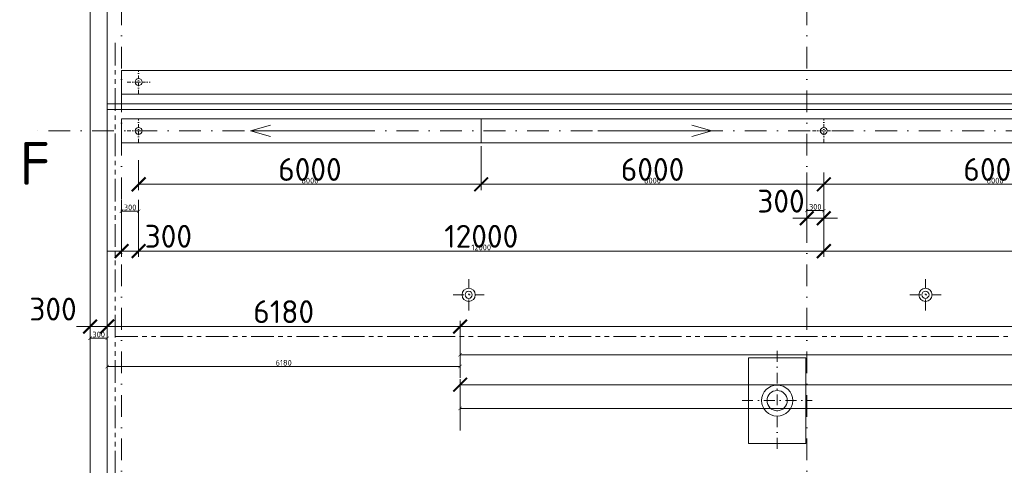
# Model space of a CAD drawing. Header units: millimetres. Extents: x -15830 to 4680139, y -28864 to 2281735.
# Tile 425 of 577: x 218145 to 235390, y 319728 to 327530. Entities that reach past the tile are written whole.
import ezdxf

# ---------------------------------------------------------------- set-up
doc = ezdxf.new("R2010")
doc.units = ezdxf.units.MM
for name, pattern in [('CENTERX2', [101.6, 63.5, -12.7, 12.7, -12.7]), ('DASHDOT', [25.4, 12.7, -6.35, 0, -6.35]), ('PHANTOM2', [31.75, 15.875, -3.175, 3.175, -3.175, 3.175, -3.175])]:
    doc.linetypes.add(name, pattern=pattern)
for name, color, linetype, lineweight in [('A99_N_koty-200', 5, 'Continuous', 5), ('A99_N_koty-200 @ 200', 5, 'Continuous', 5), ('A99_N_koty-200 @ 50', 5, 'Continuous', 5), ('A99_N_koty-vysk', 160, 'Continuous', 5), ('A99_N_txt-popis-200', 240, 'Continuous', 5), ('A99_S_kce-demolice', 30, 'Continuous', 20), ('A99_S_kce-pohl', 7, 'Continuous', 5), ('A99_S_osy', 1, 'CENTERX2', 5)]:
    doc.layers.add(name, color=color, linetype=linetype, lineweight=lineweight)
doc.styles.add('A99_kota', font='isocpeur.ttf', dxfattribs={"height": 2})
doc.styles.add('ad_popis 100', font='isocpeur.ttf', dxfattribs={"height": 200})
doc.dimstyles.new('A99_kota_200 new', dxfattribs={"dimscale": 200, "dimtxt": 2, "dimasz": 1.2, "dimexe": 0.5, "dimexo": 1.5, "dimgap": 0.3, "dimtad": 1, "dimdec": 0, "dimzin": 3, "dimdsep": 46, "dimtxsty": 'A99_kota', "dimblk": 'ARCHTICK', "dimcen": 2.5, "dimazin": 2, "dimtfac": 0.75, "dimtdec": 0, "dimtmove": 2, "dimatfit": 0, "dimfxl": 0, "dimtolj": 1, "dimtzin": 0, "dimlwd": 5, "dimlwe": 5, "dimarcsym": 0})

# ---------------------------------------------------------------- blocks, each defined once
blk = doc.blocks.new('_ArchTick')
at = {"color": 0, "linetype": 'ByBlock', "const_width": 0.15}
blk.add_lwpolyline([(-0.5, -0.5), (0.5, 0.5)], dxfattribs=at)
blk = doc.blocks.new('*D347')
at = {"layer": 'A99_N_koty-200', "color": 0, "linetype": 'Continuous', "lineweight": 5, "transparency": 16777216}
for p, q in [((219379, 322158), (219139, 322158)), ((219379, 322158), (219379, 322258)), ((219379, 322158), (219679, 322158)), ((219679, 322158), (219679, 322258)), ((219679, 322158), (219919, 322158))]:
    blk.add_line(p, q, dxfattribs=at)
at = {"layer": 'Defpoints', "color": 0, "linetype": 'Continuous', "transparency": 16777216}
for p in [(219379, 322158), (219679, 322158), (219679, 322158)]:
    blk.add_point(p, dxfattribs=at)
at = {"layer": 'A99_N_koty-200', "color": 0, "linetype": 'Continuous', "lineweight": 5, "transparency": 16777216, "xscale": 240, "yscale": 240, "zscale": 240}
blk.add_blockref('_ArchTick', (219379, 322158), dxfattribs=at)
at = {"layer": 'A99_N_koty-200', "color": 0, "linetype": 'Continuous', "lineweight": 5, "transparency": 16777216, "xscale": 240, "yscale": 240, "zscale": 240, "rotation": 180}
blk.add_blockref('_ArchTick', (219679, 322158), dxfattribs=at)
at = {"layer": 'A99_N_koty-200', "color": 0, "linetype": 'Continuous', "transparency": 16777216, "insert": (218729, 322463), "char_height": 400, "attachment_point": 5, "style": 'A99_kota'}
blk.add_mtext('\\A1;300', dxfattribs=at)
blk = doc.blocks.new('*D348')
at = {"layer": 'A99_N_koty-200', "color": 0, "linetype": 'Continuous', "lineweight": 5, "transparency": 16777216}
for p, q in [((219379, 322083), (219379, 321928)), ((219679, 322083), (219679, 321928)), ((219379, 321953), (219679, 321953))]:
    blk.add_line(p, q, dxfattribs=at)
at = {"layer": 'Defpoints', "color": 0, "linetype": 'Continuous', "transparency": 16777216}
for p in [(219379, 322158), (219679, 322158), (219679, 321953)]:
    blk.add_point(p, dxfattribs=at)
at = {"layer": 'A99_N_koty-200', "color": 0, "linetype": 'Continuous', "lineweight": 5, "transparency": 16777216, "xscale": 60, "yscale": 60, "zscale": 60, "rotation": 180}
blk.add_blockref('_ArchTick', (219379, 321953), dxfattribs=at)
at = {"layer": 'A99_N_koty-200', "color": 0, "linetype": 'Continuous', "lineweight": 5, "transparency": 16777216, "xscale": 60, "yscale": 60, "zscale": 60}
blk.add_blockref('_ArchTick', (219679, 321953), dxfattribs=at)
at = {"layer": 'A99_N_koty-200', "color": 0, "linetype": 'Continuous', "transparency": 16777216, "insert": (219529, 322018), "char_height": 100, "attachment_point": 5, "style": 'A99_kota'}
blk.add_mtext('\\A1;300', dxfattribs=at)
blk = doc.blocks.new('*D349')
at = {"layer": 'A99_N_koty-200', "color": 0, "linetype": 'Continuous', "lineweight": 5, "transparency": 16777216}
for p, q in [((219679, 321963), (219679, 322258)), ((219679, 322158), (225859, 322158)), ((225859, 321358), (225859, 322258))]:
    blk.add_line(p, q, dxfattribs=at)
at = {"layer": 'Defpoints', "color": 0, "linetype": 'Continuous', "transparency": 16777216}
for p in [(225859, 322158), (219679, 321663), (225859, 319538)]:
    blk.add_point(p, dxfattribs=at)
at = {"layer": 'A99_N_koty-200', "color": 0, "linetype": 'Continuous', "lineweight": 5, "transparency": 16777216, "xscale": 240, "yscale": 240, "zscale": 240, "rotation": 180}
blk.add_blockref('_ArchTick', (219679, 322158), dxfattribs=at)
at = {"layer": 'A99_N_koty-200', "color": 0, "linetype": 'Continuous', "lineweight": 5, "transparency": 16777216, "xscale": 240, "yscale": 240, "zscale": 240}
blk.add_blockref('_ArchTick', (225859, 322158), dxfattribs=at)
at = {"layer": 'A99_N_koty-200', "color": 0, "linetype": 'Continuous', "transparency": 16777216, "insert": (222769, 322418), "char_height": 400, "attachment_point": 5, "style": 'A99_kota'}
blk.add_mtext('\\A1;6180', dxfattribs=at)
blk = doc.blocks.new('*D350')
at = {"layer": 'A99_N_koty-200', "color": 0, "linetype": 'Continuous', "lineweight": 5, "transparency": 16777216}
for p, q in [((219679, 321588), (219679, 321433)), ((219679, 321458), (225859, 321458)), ((225859, 321258), (225859, 321483))]:
    blk.add_line(p, q, dxfattribs=at)
at = {"layer": 'Defpoints', "color": 0, "linetype": 'Continuous', "transparency": 16777216}
for p in [(219679, 321663), (225859, 321458), (225859, 319538)]:
    blk.add_point(p, dxfattribs=at)
at = {"layer": 'A99_N_koty-200', "color": 0, "linetype": 'Continuous', "lineweight": 5, "transparency": 16777216, "xscale": 60, "yscale": 60, "zscale": 60, "rotation": 180}
blk.add_blockref('_ArchTick', (219679, 321458), dxfattribs=at)
at = {"layer": 'A99_N_koty-200', "color": 0, "linetype": 'Continuous', "lineweight": 5, "transparency": 16777216, "xscale": 60, "yscale": 60, "zscale": 60}
blk.add_blockref('_ArchTick', (225859, 321458), dxfattribs=at)
at = {"layer": 'A99_N_koty-200', "color": 0, "linetype": 'Continuous', "transparency": 16777216, "insert": (222769, 321523), "char_height": 100, "attachment_point": 5, "style": 'A99_kota'}
blk.add_mtext('\\A1;6180', dxfattribs=at)
blk = doc.blocks.new('*D351')
at = {"layer": 'A99_N_koty-200', "color": 0, "linetype": 'Continuous', "lineweight": 5, "transparency": 16777216}
for p, q in [((225859, 321358), (225859, 322258)), ((225859, 322158), (291929, 322158)), ((291929, 321358), (291929, 322258))]:
    blk.add_line(p, q, dxfattribs=at)
at = {"layer": 'Defpoints', "color": 0, "linetype": 'Continuous', "transparency": 16777216}
for p in [(291929, 322158), (225859, 319538), (291929, 319538)]:
    blk.add_point(p, dxfattribs=at)
at = {"layer": 'A99_N_koty-200', "color": 0, "linetype": 'Continuous', "lineweight": 5, "transparency": 16777216, "xscale": 240, "yscale": 240, "zscale": 240, "rotation": 180}
blk.add_blockref('_ArchTick', (225859, 322158), dxfattribs=at)
at = {"layer": 'A99_N_koty-200', "color": 0, "linetype": 'Continuous', "lineweight": 5, "transparency": 16777216, "xscale": 240, "yscale": 240, "zscale": 240}
blk.add_blockref('_ArchTick', (291929, 322158), dxfattribs=at)
at = {"layer": 'A99_N_koty-200', "color": 0, "linetype": 'Continuous', "transparency": 16777216, "insert": (274239, 322583), "char_height": 400, "attachment_point": 5, "style": 'A99_kota'}
blk.add_mtext('\\A1;66070', dxfattribs=at)
blk = doc.blocks.new('*D352')
at = {"layer": 'A99_N_koty-200', "color": 0, "linetype": 'Continuous', "lineweight": 5, "transparency": 16777216}
for p, q in [((225859, 321463), (225859, 321688)), ((225859, 321663), (291929, 321663)), ((291929, 321463), (291929, 321688))]:
    blk.add_line(p, q, dxfattribs=at)
at = {"layer": 'Defpoints', "color": 0, "linetype": 'Continuous', "transparency": 16777216}
for p in [(291929, 321663), (225859, 319538), (291929, 319538)]:
    blk.add_point(p, dxfattribs=at)
at = {"layer": 'A99_N_koty-200', "color": 0, "linetype": 'Continuous', "lineweight": 5, "transparency": 16777216, "xscale": 60, "yscale": 60, "zscale": 60, "rotation": 180}
blk.add_blockref('_ArchTick', (225859, 321663), dxfattribs=at)
at = {"layer": 'A99_N_koty-200', "color": 0, "linetype": 'Continuous', "lineweight": 5, "transparency": 16777216, "xscale": 60, "yscale": 60, "zscale": 60}
blk.add_blockref('_ArchTick', (291929, 321663), dxfattribs=at)
at = {"layer": 'A99_N_koty-200', "color": 0, "linetype": 'Continuous', "transparency": 16777216, "insert": (258894, 321728), "char_height": 100, "attachment_point": 5, "style": 'A99_kota'}
blk.add_mtext('\\A1;66070', dxfattribs=at)
blk = doc.blocks.new('*D452')
at = {"layer": 'A99_N_koty-200', "color": 0, "linetype": 'Continuous', "lineweight": 5, "transparency": 16777216}
for p, q in [((231929, 324853), (231929, 323953)), ((232229, 324853), (232229, 323953)), ((231929, 324053), (231689, 324053)), ((231929, 324053), (232229, 324053)), ((232229, 324053), (232469, 324053))]:
    blk.add_line(p, q, dxfattribs=at)
at = {"layer": 'Defpoints', "color": 0, "linetype": 'Continuous', "transparency": 16777216}
for p in [(232229, 325583), (231929, 325318), (232229, 324053)]:
    blk.add_point(p, dxfattribs=at)
at = {"layer": 'A99_N_koty-200', "color": 0, "linetype": 'Continuous', "lineweight": 5, "transparency": 16777216, "xscale": 240, "yscale": 240, "zscale": 240}
blk.add_blockref('_ArchTick', (231929, 324053), dxfattribs=at)
at = {"layer": 'A99_N_koty-200', "color": 0, "linetype": 'Continuous', "lineweight": 5, "transparency": 16777216, "xscale": 240, "yscale": 240, "zscale": 240, "rotation": 180}
blk.add_blockref('_ArchTick', (232229, 324053), dxfattribs=at)
at = {"layer": 'A99_N_koty-200', "color": 0, "linetype": 'Continuous', "transparency": 16777216, "insert": (231479, 324353), "char_height": 400, "attachment_point": 5, "style": 'A99_kota'}
blk.add_mtext('\\A1;300', dxfattribs=at)
blk = doc.blocks.new('*D453')
at = {"layer": 'A99_N_koty-200', "color": 0, "linetype": 'Continuous', "lineweight": 5, "transparency": 16777216}
for p, q in [((231929, 324388), (231929, 324163)), ((232229, 324388), (232229, 324163)), ((231929, 324188), (232229, 324188))]:
    blk.add_line(p, q, dxfattribs=at)
at = {"layer": 'Defpoints', "color": 0, "linetype": 'Continuous', "transparency": 16777216}
for p in [(232229, 325583), (231929, 325318), (232229, 324188)]:
    blk.add_point(p, dxfattribs=at)
at = {"layer": 'A99_N_koty-200', "color": 0, "linetype": 'Continuous', "lineweight": 5, "transparency": 16777216, "xscale": 60, "yscale": 60, "zscale": 60, "rotation": 180}
blk.add_blockref('_ArchTick', (231929, 324188), dxfattribs=at)
at = {"layer": 'A99_N_koty-200', "color": 0, "linetype": 'Continuous', "lineweight": 5, "transparency": 16777216, "xscale": 60, "yscale": 60, "zscale": 60}
blk.add_blockref('_ArchTick', (232229, 324188), dxfattribs=at)
at = {"layer": 'A99_N_koty-200', "color": 0, "linetype": 'Continuous', "transparency": 16777216, "insert": (232079, 324253), "char_height": 100, "attachment_point": 5, "style": 'A99_kota'}
blk.add_mtext('\\A1;300', dxfattribs=at)
blk = doc.blocks.new('*D454')
at = {"layer": 'A99_N_koty-200', "color": 0, "linetype": 'Continuous', "lineweight": 5, "transparency": 16777216}
for p, q in [((219929, 324278), (219929, 323378)), ((220229, 324278), (220229, 323378)), ((219929, 323478), (219689, 323478)), ((219929, 323478), (220229, 323478)), ((220229, 323478), (220469, 323478))]:
    blk.add_line(p, q, dxfattribs=at)
at = {"layer": 'Defpoints', "color": 0, "linetype": 'Continuous', "transparency": 16777216}
for p in [(220229, 325583), (219929, 325308), (220229, 323478)]:
    blk.add_point(p, dxfattribs=at)
at = {"layer": 'A99_N_koty-200', "color": 0, "linetype": 'Continuous', "lineweight": 5, "transparency": 16777216, "xscale": 240, "yscale": 240, "zscale": 240}
blk.add_blockref('_ArchTick', (219929, 323478), dxfattribs=at)
at = {"layer": 'A99_N_koty-200', "color": 0, "linetype": 'Continuous', "lineweight": 5, "transparency": 16777216, "xscale": 240, "yscale": 240, "zscale": 240, "rotation": 180}
blk.add_blockref('_ArchTick', (220229, 323478), dxfattribs=at)
at = {"layer": 'A99_N_koty-200', "color": 0, "linetype": 'Continuous', "transparency": 16777216, "insert": (220749, 323738), "char_height": 400, "attachment_point": 5, "style": 'A99_kota'}
blk.add_mtext('\\A1;300', dxfattribs=at)
blk = doc.blocks.new('*D455')
at = {"layer": 'A99_N_koty-200', "color": 0, "linetype": 'Continuous', "lineweight": 5, "transparency": 16777216}
for p, q in [((219929, 324378), (219929, 324153)), ((220229, 324378), (220229, 324153)), ((219929, 324178), (220229, 324178))]:
    blk.add_line(p, q, dxfattribs=at)
at = {"layer": 'Defpoints', "color": 0, "linetype": 'Continuous', "transparency": 16777216}
for p in [(220229, 325583), (219929, 325308), (220229, 324178)]:
    blk.add_point(p, dxfattribs=at)
at = {"layer": 'A99_N_koty-200', "color": 0, "linetype": 'Continuous', "lineweight": 5, "transparency": 16777216, "xscale": 60, "yscale": 60, "zscale": 60, "rotation": 180}
blk.add_blockref('_ArchTick', (219929, 324178), dxfattribs=at)
at = {"layer": 'A99_N_koty-200', "color": 0, "linetype": 'Continuous', "lineweight": 5, "transparency": 16777216, "xscale": 60, "yscale": 60, "zscale": 60}
blk.add_blockref('_ArchTick', (220229, 324178), dxfattribs=at)
at = {"layer": 'A99_N_koty-200', "color": 0, "linetype": 'Continuous', "transparency": 16777216, "insert": (220079, 324243), "char_height": 100, "attachment_point": 5, "style": 'A99_kota'}
blk.add_mtext('\\A1;300', dxfattribs=at)
blk = doc.blocks.new('*D456')
at = {"layer": 'A99_N_koty-200', "color": 0, "linetype": 'Continuous', "lineweight": 5, "transparency": 16777216}
for p, q in [((220229, 324278), (220229, 323378)), ((232229, 324278), (232229, 323378)), ((220229, 323478), (232229, 323478))]:
    blk.add_line(p, q, dxfattribs=at)
at = {"layer": 'Defpoints', "color": 0, "linetype": 'Continuous', "transparency": 16777216}
for p in [(220229, 325583), (232229, 325583), (232229, 323478)]:
    blk.add_point(p, dxfattribs=at)
at = {"layer": 'A99_N_koty-200', "color": 0, "linetype": 'Continuous', "lineweight": 5, "transparency": 16777216, "xscale": 240, "yscale": 240, "zscale": 240, "rotation": 180}
blk.add_blockref('_ArchTick', (220229, 323478), dxfattribs=at)
at = {"layer": 'A99_N_koty-200', "color": 0, "linetype": 'Continuous', "lineweight": 5, "transparency": 16777216, "xscale": 240, "yscale": 240, "zscale": 240}
blk.add_blockref('_ArchTick', (232229, 323478), dxfattribs=at)
at = {"layer": 'A99_N_koty-200', "color": 0, "linetype": 'Continuous', "transparency": 16777216, "insert": (226229, 323738), "char_height": 400, "attachment_point": 5, "style": 'A99_kota'}
blk.add_mtext('\\A1;12000', dxfattribs=at)
blk = doc.blocks.new('*D457')
at = {"layer": 'A99_N_koty-200', "color": 0, "linetype": 'Continuous', "lineweight": 5, "transparency": 16777216}
for p, q in [((220229, 323678), (220229, 323453)), ((232229, 323678), (232229, 323453)), ((220229, 323478), (232229, 323478))]:
    blk.add_line(p, q, dxfattribs=at)
at = {"layer": 'Defpoints', "color": 0, "linetype": 'Continuous', "transparency": 16777216}
for p in [(220229, 325583), (232229, 325583), (232229, 323478)]:
    blk.add_point(p, dxfattribs=at)
at = {"layer": 'A99_N_koty-200', "color": 0, "linetype": 'Continuous', "lineweight": 5, "transparency": 16777216, "xscale": 60, "yscale": 60, "zscale": 60, "rotation": 180}
blk.add_blockref('_ArchTick', (220229, 323478), dxfattribs=at)
at = {"layer": 'A99_N_koty-200', "color": 0, "linetype": 'Continuous', "lineweight": 5, "transparency": 16777216, "xscale": 60, "yscale": 60, "zscale": 60}
blk.add_blockref('_ArchTick', (232229, 323478), dxfattribs=at)
at = {"layer": 'A99_N_koty-200', "color": 0, "linetype": 'Continuous', "transparency": 16777216, "insert": (226229, 323543), "char_height": 100, "attachment_point": 5, "style": 'A99_kota'}
blk.add_mtext('\\A1;12000', dxfattribs=at)
blk = doc.blocks.new('*D458')
at = {"layer": 'A99_N_koty-200', "color": 0, "linetype": 'Continuous', "lineweight": 5, "transparency": 16777216}
for p, q in [((226229, 325318), (226229, 324548)), ((220229, 325073), (220229, 324548)), ((220229, 324648), (226229, 324648))]:
    blk.add_line(p, q, dxfattribs=at)
at = {"layer": 'Defpoints', "color": 0, "linetype": 'Continuous', "transparency": 16777216}
for p in [(226229, 325618), (220229, 325373), (226229, 324648)]:
    blk.add_point(p, dxfattribs=at)
at = {"layer": 'A99_N_koty-200', "color": 0, "linetype": 'Continuous', "lineweight": 5, "transparency": 16777216, "xscale": 240, "yscale": 240, "zscale": 240, "rotation": 180}
blk.add_blockref('_ArchTick', (220229, 324648), dxfattribs=at)
at = {"layer": 'A99_N_koty-200', "color": 0, "linetype": 'Continuous', "lineweight": 5, "transparency": 16777216, "xscale": 240, "yscale": 240, "zscale": 240}
blk.add_blockref('_ArchTick', (226229, 324648), dxfattribs=at)
at = {"layer": 'A99_N_koty-200', "color": 0, "linetype": 'Continuous', "transparency": 16777216, "insert": (223229, 324908), "char_height": 400, "attachment_point": 5, "style": 'A99_kota'}
blk.add_mtext('\\A1;6000', dxfattribs=at)
blk = doc.blocks.new('*D459')
at = {"layer": 'A99_N_koty-200', "color": 0, "linetype": 'Continuous', "lineweight": 5, "transparency": 16777216}
for p, q in [((220229, 324848), (220229, 324623)), ((226229, 324848), (226229, 324623)), ((220229, 324648), (226229, 324648))]:
    blk.add_line(p, q, dxfattribs=at)
at = {"layer": 'Defpoints', "color": 0, "linetype": 'Continuous', "transparency": 16777216}
for p in [(226229, 325618), (220229, 325373), (226229, 324648)]:
    blk.add_point(p, dxfattribs=at)
at = {"layer": 'A99_N_koty-200', "color": 0, "linetype": 'Continuous', "lineweight": 5, "transparency": 16777216, "xscale": 60, "yscale": 60, "zscale": 60, "rotation": 180}
blk.add_blockref('_ArchTick', (220229, 324648), dxfattribs=at)
at = {"layer": 'A99_N_koty-200', "color": 0, "linetype": 'Continuous', "lineweight": 5, "transparency": 16777216, "xscale": 60, "yscale": 60, "zscale": 60}
blk.add_blockref('_ArchTick', (226229, 324648), dxfattribs=at)
at = {"layer": 'A99_N_koty-200', "color": 0, "linetype": 'Continuous', "transparency": 16777216, "insert": (223229, 324713), "char_height": 100, "attachment_point": 5, "style": 'A99_kota'}
blk.add_mtext('\\A1;6000', dxfattribs=at)
blk = doc.blocks.new('*D460')
at = {"layer": 'A99_N_koty-200', "color": 0, "linetype": 'Continuous', "lineweight": 5, "transparency": 16777216}
for p, q in [((226229, 325303), (226229, 324548)), ((232229, 324648), (226229, 324648)), ((232229, 324673), (232229, 324548))]:
    blk.add_line(p, q, dxfattribs=at)
at = {"layer": 'Defpoints', "color": 0, "linetype": 'Continuous', "transparency": 16777216}
for p in [(226229, 325603), (232229, 324973), (226229, 324648)]:
    blk.add_point(p, dxfattribs=at)
at = {"layer": 'A99_N_koty-200', "color": 0, "linetype": 'Continuous', "lineweight": 5, "transparency": 16777216, "xscale": 240, "yscale": 240, "zscale": 240, "rotation": 180}
blk.add_blockref('_ArchTick', (226229, 324648), dxfattribs=at)
at = {"layer": 'A99_N_koty-200', "color": 0, "linetype": 'Continuous', "lineweight": 5, "transparency": 16777216, "xscale": 240, "yscale": 240, "zscale": 240}
blk.add_blockref('_ArchTick', (232229, 324648), dxfattribs=at)
at = {"layer": 'A99_N_koty-200', "color": 0, "linetype": 'Continuous', "transparency": 16777216, "insert": (229229, 324908), "char_height": 400, "attachment_point": 5, "style": 'A99_kota'}
blk.add_mtext('\\A1;6000', dxfattribs=at)
blk = doc.blocks.new('*D461')
at = {"layer": 'A99_N_koty-200', "color": 0, "linetype": 'Continuous', "lineweight": 5, "transparency": 16777216}
for p, q in [((226229, 324848), (226229, 324623)), ((232229, 324848), (232229, 324623)), ((232229, 324648), (226229, 324648))]:
    blk.add_line(p, q, dxfattribs=at)
at = {"layer": 'Defpoints', "color": 0, "linetype": 'Continuous', "transparency": 16777216}
for p in [(226229, 325603), (232229, 324973), (226229, 324648)]:
    blk.add_point(p, dxfattribs=at)
at = {"layer": 'A99_N_koty-200', "color": 0, "linetype": 'Continuous', "lineweight": 5, "transparency": 16777216, "xscale": 60, "yscale": 60, "zscale": 60, "rotation": 180}
blk.add_blockref('_ArchTick', (226229, 324648), dxfattribs=at)
at = {"layer": 'A99_N_koty-200', "color": 0, "linetype": 'Continuous', "lineweight": 5, "transparency": 16777216, "xscale": 60, "yscale": 60, "zscale": 60}
blk.add_blockref('_ArchTick', (232229, 324648), dxfattribs=at)
at = {"layer": 'A99_N_koty-200', "color": 0, "linetype": 'Continuous', "transparency": 16777216, "insert": (229229, 324713), "char_height": 100, "attachment_point": 5, "style": 'A99_kota'}
blk.add_mtext('\\A1;6000', dxfattribs=at)
blk = doc.blocks.new('*D462')
at = {"layer": 'A99_N_koty-200', "color": 0, "linetype": 'Continuous', "lineweight": 5, "transparency": 16777216}
for p, q in [((232229, 324278), (232229, 323378)), ((244229, 324278), (244229, 323378)), ((232229, 323478), (244229, 323478))]:
    blk.add_line(p, q, dxfattribs=at)
at = {"layer": 'Defpoints', "color": 0, "linetype": 'Continuous', "transparency": 16777216}
for p in [(232229, 325583), (244229, 325583), (244229, 323478)]:
    blk.add_point(p, dxfattribs=at)
at = {"layer": 'A99_N_koty-200', "color": 0, "linetype": 'Continuous', "lineweight": 5, "transparency": 16777216, "xscale": 240, "yscale": 240, "zscale": 240, "rotation": 180}
blk.add_blockref('_ArchTick', (232229, 323478), dxfattribs=at)
at = {"layer": 'A99_N_koty-200', "color": 0, "linetype": 'Continuous', "lineweight": 5, "transparency": 16777216, "xscale": 240, "yscale": 240, "zscale": 240}
blk.add_blockref('_ArchTick', (244229, 323478), dxfattribs=at)
at = {"layer": 'A99_N_koty-200', "color": 0, "linetype": 'Continuous', "transparency": 16777216, "insert": (238229, 323738), "char_height": 400, "attachment_point": 5, "style": 'A99_kota'}
blk.add_mtext('\\A1;12000', dxfattribs=at)
blk = doc.blocks.new('*D463')
at = {"layer": 'A99_N_koty-200', "color": 0, "linetype": 'Continuous', "lineweight": 5, "transparency": 16777216}
for p, q in [((232229, 323678), (232229, 323453)), ((244229, 323678), (244229, 323453)), ((232229, 323478), (244229, 323478))]:
    blk.add_line(p, q, dxfattribs=at)
at = {"layer": 'Defpoints', "color": 0, "linetype": 'Continuous', "transparency": 16777216}
for p in [(232229, 325583), (244229, 325583), (244229, 323478)]:
    blk.add_point(p, dxfattribs=at)
at = {"layer": 'A99_N_koty-200', "color": 0, "linetype": 'Continuous', "lineweight": 5, "transparency": 16777216, "xscale": 60, "yscale": 60, "zscale": 60, "rotation": 180}
blk.add_blockref('_ArchTick', (232229, 323478), dxfattribs=at)
at = {"layer": 'A99_N_koty-200', "color": 0, "linetype": 'Continuous', "lineweight": 5, "transparency": 16777216, "xscale": 60, "yscale": 60, "zscale": 60}
blk.add_blockref('_ArchTick', (244229, 323478), dxfattribs=at)
at = {"layer": 'A99_N_koty-200', "color": 0, "linetype": 'Continuous', "transparency": 16777216, "insert": (238229, 323543), "char_height": 100, "attachment_point": 5, "style": 'A99_kota'}
blk.add_mtext('\\A1;12000', dxfattribs=at)
blk = doc.blocks.new('*D464')
at = {"layer": 'A99_N_koty-200', "color": 0, "linetype": 'Continuous', "lineweight": 5, "transparency": 16777216}
for p, q in [((238229, 325318), (238229, 324548)), ((232229, 324673), (232229, 324548)), ((232229, 324648), (238229, 324648))]:
    blk.add_line(p, q, dxfattribs=at)
at = {"layer": 'Defpoints', "color": 0, "linetype": 'Continuous', "transparency": 16777216}
for p in [(238229, 325618), (232229, 324973), (238229, 324648)]:
    blk.add_point(p, dxfattribs=at)
at = {"layer": 'A99_N_koty-200', "color": 0, "linetype": 'Continuous', "lineweight": 5, "transparency": 16777216, "xscale": 240, "yscale": 240, "zscale": 240, "rotation": 180}
blk.add_blockref('_ArchTick', (232229, 324648), dxfattribs=at)
at = {"layer": 'A99_N_koty-200', "color": 0, "linetype": 'Continuous', "lineweight": 5, "transparency": 16777216, "xscale": 240, "yscale": 240, "zscale": 240}
blk.add_blockref('_ArchTick', (238229, 324648), dxfattribs=at)
at = {"layer": 'A99_N_koty-200', "color": 0, "linetype": 'Continuous', "transparency": 16777216, "insert": (235229, 324908), "char_height": 400, "attachment_point": 5, "style": 'A99_kota'}
blk.add_mtext('\\A1;6000', dxfattribs=at)
blk = doc.blocks.new('*D465')
at = {"layer": 'A99_N_koty-200', "color": 0, "linetype": 'Continuous', "lineweight": 5, "transparency": 16777216}
for p, q in [((232229, 324848), (232229, 324623)), ((238229, 324848), (238229, 324623)), ((232229, 324648), (238229, 324648))]:
    blk.add_line(p, q, dxfattribs=at)
at = {"layer": 'Defpoints', "color": 0, "linetype": 'Continuous', "transparency": 16777216}
for p in [(238229, 325618), (232229, 324973), (238229, 324648)]:
    blk.add_point(p, dxfattribs=at)
at = {"layer": 'A99_N_koty-200', "color": 0, "linetype": 'Continuous', "lineweight": 5, "transparency": 16777216, "xscale": 60, "yscale": 60, "zscale": 60, "rotation": 180}
blk.add_blockref('_ArchTick', (232229, 324648), dxfattribs=at)
at = {"layer": 'A99_N_koty-200', "color": 0, "linetype": 'Continuous', "lineweight": 5, "transparency": 16777216, "xscale": 60, "yscale": 60, "zscale": 60}
blk.add_blockref('_ArchTick', (238229, 324648), dxfattribs=at)
at = {"layer": 'A99_N_koty-200', "color": 0, "linetype": 'Continuous', "transparency": 16777216, "insert": (235229, 324713), "char_height": 100, "attachment_point": 5, "style": 'A99_kota'}
blk.add_mtext('\\A1;6000', dxfattribs=at)
blk = doc.blocks.new('*D558')
at = {"layer": 'A99_N_koty-200', "color": 0, "linetype": 'Continuous', "lineweight": 5, "transparency": 16777216}
for p, q in [((225859, 320339), (225859, 321239)), ((292204, 321139), (225859, 321139)), ((292204, 320339), (292204, 321239))]:
    blk.add_line(p, q, dxfattribs=at)
at = {"layer": 'Defpoints', "color": 0, "linetype": 'Continuous', "transparency": 16777216}
for p in [(225859, 321139), (225859, 319538), (292204, 319533)]:
    blk.add_point(p, dxfattribs=at)
at = {"layer": 'A99_N_koty-200', "color": 0, "linetype": 'Continuous', "lineweight": 5, "transparency": 16777216, "xscale": 240, "yscale": 240, "zscale": 240, "rotation": 180}
blk.add_blockref('_ArchTick', (225859, 321139), dxfattribs=at)
at = {"layer": 'A99_N_koty-200', "color": 0, "linetype": 'Continuous', "lineweight": 5, "transparency": 16777216, "xscale": 240, "yscale": 240, "zscale": 240}
blk.add_blockref('_ArchTick', (292204, 321139), dxfattribs=at)
at = {"layer": 'A99_N_koty-200', "color": 0, "linetype": 'Continuous', "transparency": 16777216, "insert": (260829, 321562), "char_height": 400, "attachment_point": 5, "style": 'A99_kota'}
blk.add_mtext('\\A1;stávající světlík s výplní z drátoskla', dxfattribs=at)
blk = doc.blocks.new('*D559')
at = {"layer": 'A99_N_koty-200', "color": 0, "linetype": 'Continuous', "lineweight": 5, "transparency": 16777216}
for p, q in [((225859, 320523), (225859, 320748)), ((292204, 320723), (225859, 320723)), ((292204, 320523), (292204, 320748))]:
    blk.add_line(p, q, dxfattribs=at)
at = {"layer": 'Defpoints', "color": 0, "linetype": 'Continuous', "transparency": 16777216}
for p in [(225859, 320723), (225859, 319538), (292204, 319533)]:
    blk.add_point(p, dxfattribs=at)
at = {"layer": 'A99_N_koty-200', "color": 0, "linetype": 'Continuous', "lineweight": 5, "transparency": 16777216, "xscale": 60, "yscale": 60, "zscale": 60, "rotation": 180}
blk.add_blockref('_ArchTick', (225859, 320723), dxfattribs=at)
at = {"layer": 'A99_N_koty-200', "color": 0, "linetype": 'Continuous', "lineweight": 5, "transparency": 16777216, "xscale": 60, "yscale": 60, "zscale": 60}
blk.add_blockref('_ArchTick', (292204, 320723), dxfattribs=at)
at = {"layer": 'A99_N_koty-200', "color": 0, "linetype": 'Continuous', "transparency": 16777216, "insert": (259031, 320808), "char_height": 100, "attachment_point": 5, "style": 'A99_kota'}
blk.add_mtext('\\A1;stávající světlík s výplní z drátoskla', dxfattribs=at)
blk = doc.blocks.new('*U810')
at = {"layer": 'A99_N_koty-200 @ 200', "linetype": 'Continuous'}
dim = blk.add_linear_dim(base=(219679, 322158), p1=(219379, 322158), p2=(219679, 322158), dimstyle='A99_kota_200 new', override={"dimscale": 200, "dimtix": 1, "dimtofl": 1, "dimtmove": 2, "dimatfit": 0}, dxfattribs=at)
dim.commit()
dim.dimension.update_dxf_attribs({"geometry": '*D347', "text_midpoint": (218729, 322463), "dimtype": 128})
at = {"layer": 'A99_N_koty-200 @ 50', "linetype": 'Continuous'}
dim = blk.add_linear_dim(base=(219679, 321953), p1=(219379, 322158), p2=(219679, 322158), dimstyle='A99_kota_200 new', override={"dimscale": 50, "dimtix": 1, "dimtofl": 1, "dimtmove": 2, "dimatfit": 0}, dxfattribs=at)
dim.commit()
dim.dimension.update_dxf_attribs({"geometry": '*D348', "text_midpoint": (219529, 322018)})
blk = doc.blocks.new('*U811')
at = {"layer": 'A99_N_koty-200 @ 200', "linetype": 'Continuous'}
dim = blk.add_linear_dim(base=(225859, 322158), p1=(219679, 321663.3), p2=(225859, 319538.3), dimstyle='A99_kota_200 new', override={"dimscale": 200, "dimtix": 1, "dimtofl": 1, "dimtmove": 2, "dimatfit": 0}, dxfattribs=at)
dim.commit()
dim.dimension.update_dxf_attribs({"geometry": '*D349', "text_midpoint": (222769, 322418)})
at = {"layer": 'A99_N_koty-200 @ 50', "linetype": 'Continuous'}
dim = blk.add_linear_dim(base=(225859, 321458.3), p1=(219679, 321663.3), p2=(225859, 319538.3), dimstyle='A99_kota_200 new', override={"dimscale": 50, "dimtix": 1, "dimtofl": 1, "dimtmove": 2, "dimatfit": 0}, dxfattribs=at)
dim.commit()
dim.dimension.update_dxf_attribs({"geometry": '*D350', "text_midpoint": (222769, 321523.3)})
blk = doc.blocks.new('*U812')
at = {"layer": 'A99_N_koty-200 @ 200', "linetype": 'Continuous'}
dim = blk.add_linear_dim(base=(291929, 322158), p1=(225859, 319538.3), p2=(291929, 319538.3), dimstyle='A99_kota_200 new', override={"dimscale": 200, "dimtix": 1, "dimtofl": 1, "dimtmove": 2, "dimatfit": 0}, dxfattribs=at)
dim.commit()
dim.dimension.update_dxf_attribs({"geometry": '*D351', "text_midpoint": (274239.4, 322582.6), "dimtype": 128})
at = {"layer": 'A99_N_koty-200 @ 50', "linetype": 'Continuous'}
dim = blk.add_linear_dim(base=(291929, 321663.3), p1=(225859, 319538.3), p2=(291929, 319538.3), dimstyle='A99_kota_200 new', override={"dimscale": 50, "dimtix": 1, "dimtofl": 1, "dimtmove": 2, "dimatfit": 0}, dxfattribs=at)
dim.commit()
dim.dimension.update_dxf_attribs({"geometry": '*D352', "text_midpoint": (258894, 321728.3)})
blk = doc.blocks.new('*U844')
at = {"layer": 'A99_N_koty-200 @ 200', "linetype": 'Continuous'}
dim = blk.add_linear_dim(base=(232229, 324053.3), p1=(231929, 325318.3), p2=(232229, 325583.3), dimstyle='A99_kota_200 new', override={"dimscale": 200, "dimtix": 1, "dimtofl": 1, "dimtmove": 2, "dimatfit": 0}, dxfattribs=at)
dim.commit()
dim.dimension.update_dxf_attribs({"geometry": '*D452', "text_midpoint": (231479, 324353.3), "dimtype": 128})
at = {"layer": 'A99_N_koty-200 @ 50', "linetype": 'Continuous'}
dim = blk.add_linear_dim(base=(232229, 324188.3), p1=(231929, 325318.3), p2=(232229, 325583.3), dimstyle='A99_kota_200 new', override={"dimscale": 50, "dimtix": 1, "dimtofl": 1, "dimtmove": 2, "dimatfit": 0}, dxfattribs=at)
dim.commit()
dim.dimension.update_dxf_attribs({"geometry": '*D453', "text_midpoint": (232079, 324253.3)})
blk = doc.blocks.new('*U845')
at = {"layer": 'A99_N_koty-200 @ 200', "linetype": 'Continuous'}
dim = blk.add_linear_dim(base=(220229, 323478.3), p1=(219929, 325308.3), p2=(220229, 325583.3), dimstyle='A99_kota_200 new', override={"dimscale": 200, "dimtix": 1, "dimtofl": 1, "dimtmove": 2, "dimatfit": 0}, dxfattribs=at)
dim.commit()
dim.dimension.update_dxf_attribs({"geometry": '*D454', "text_midpoint": (220749, 323738.3), "dimtype": 128})
at = {"layer": 'A99_N_koty-200 @ 50', "linetype": 'Continuous'}
dim = blk.add_linear_dim(base=(220229, 324178.3), p1=(219929, 325308.3), p2=(220229, 325583.3), dimstyle='A99_kota_200 new', override={"dimscale": 50, "dimtix": 1, "dimtofl": 1, "dimtmove": 2, "dimatfit": 0}, dxfattribs=at)
dim.commit()
dim.dimension.update_dxf_attribs({"geometry": '*D455', "text_midpoint": (220079, 324243.3)})
blk = doc.blocks.new('*U846')
at = {"layer": 'A99_N_koty-200 @ 200', "linetype": 'Continuous'}
dim = blk.add_linear_dim(base=(232229, 323478.3), p1=(220229, 325583.3), p2=(232229, 325583.3), dimstyle='A99_kota_200 new', override={"dimscale": 200, "dimtix": 1, "dimtofl": 1, "dimtmove": 2, "dimatfit": 0}, dxfattribs=at)
dim.commit()
dim.dimension.update_dxf_attribs({"geometry": '*D456', "text_midpoint": (226229, 323738.3)})
at = {"layer": 'A99_N_koty-200 @ 50', "linetype": 'Continuous'}
dim = blk.add_linear_dim(base=(232229, 323478.3), p1=(220229, 325583.3), p2=(232229, 325583.3), dimstyle='A99_kota_200 new', override={"dimscale": 50, "dimtix": 1, "dimtofl": 1, "dimtmove": 2, "dimatfit": 0}, dxfattribs=at)
dim.commit()
dim.dimension.update_dxf_attribs({"geometry": '*D457', "text_midpoint": (226229, 323543.3)})
blk = doc.blocks.new('*U847')
at = {"layer": 'A99_N_koty-200 @ 200', "linetype": 'Continuous'}
dim = blk.add_linear_dim(base=(226229, 324648.3), p1=(220229, 325373.3), p2=(226229, 325617.6), dimstyle='A99_kota_200 new', override={"dimscale": 200, "dimtix": 1, "dimtofl": 1, "dimtmove": 2, "dimatfit": 0}, dxfattribs=at)
dim.commit()
dim.dimension.update_dxf_attribs({"geometry": '*D458', "text_midpoint": (223229, 324908.3)})
at = {"layer": 'A99_N_koty-200 @ 50', "linetype": 'Continuous'}
dim = blk.add_linear_dim(base=(226229, 324648.3), p1=(220229, 325373.3), p2=(226229, 325617.6), dimstyle='A99_kota_200 new', override={"dimscale": 50, "dimtix": 1, "dimtofl": 1, "dimtmove": 2, "dimatfit": 0}, dxfattribs=at)
dim.commit()
dim.dimension.update_dxf_attribs({"geometry": '*D459', "text_midpoint": (223229, 324713.3)})
blk = doc.blocks.new('*U849')
at = {"layer": 'A99_N_koty-200 @ 200', "linetype": 'Continuous'}
dim = blk.add_linear_dim(base=(226229, 324648.3), p1=(232229, 324973.3), p2=(226229, 325602.9), angle=180, dimstyle='A99_kota_200 new', override={"dimscale": 200, "dimtix": 1, "dimtofl": 1, "dimtmove": 2, "dimatfit": 0}, dxfattribs=at)
dim.commit()
dim.dimension.update_dxf_attribs({"geometry": '*D460', "text_midpoint": (229229, 324908.3)})
at = {"layer": 'A99_N_koty-200 @ 50', "linetype": 'Continuous'}
dim = blk.add_linear_dim(base=(226229, 324648.3), p1=(232229, 324973.3), p2=(226229, 325602.9), angle=180, dimstyle='A99_kota_200 new', override={"dimscale": 50, "dimtix": 1, "dimtofl": 1, "dimtmove": 2, "dimatfit": 0}, dxfattribs=at)
dim.commit()
dim.dimension.update_dxf_attribs({"geometry": '*D461', "text_midpoint": (229229, 324713.3)})
blk = doc.blocks.new('*U850')
at = {"layer": 'A99_N_koty-200 @ 200', "linetype": 'Continuous'}
dim = blk.add_linear_dim(base=(244229, 323478.3), p1=(232229, 325583.3), p2=(244229, 325583.3), dimstyle='A99_kota_200 new', override={"dimscale": 200, "dimtix": 1, "dimtofl": 1, "dimtmove": 2, "dimatfit": 0}, dxfattribs=at)
dim.commit()
dim.dimension.update_dxf_attribs({"geometry": '*D462', "text_midpoint": (238229, 323738.3)})
at = {"layer": 'A99_N_koty-200 @ 50', "linetype": 'Continuous'}
dim = blk.add_linear_dim(base=(244229, 323478.3), p1=(232229, 325583.3), p2=(244229, 325583.3), dimstyle='A99_kota_200 new', override={"dimscale": 50, "dimtix": 1, "dimtofl": 1, "dimtmove": 2, "dimatfit": 0}, dxfattribs=at)
dim.commit()
dim.dimension.update_dxf_attribs({"geometry": '*D463', "text_midpoint": (238229, 323543.3)})
blk = doc.blocks.new('*U851')
at = {"layer": 'A99_N_koty-200 @ 200', "linetype": 'Continuous'}
dim = blk.add_linear_dim(base=(238229, 324648.3), p1=(232229, 324973.3), p2=(238229, 325617.6), dimstyle='A99_kota_200 new', override={"dimscale": 200, "dimtix": 1, "dimtofl": 1, "dimtmove": 2, "dimatfit": 0}, dxfattribs=at)
dim.commit()
dim.dimension.update_dxf_attribs({"geometry": '*D464', "text_midpoint": (235229, 324908.3)})
at = {"layer": 'A99_N_koty-200 @ 50', "linetype": 'Continuous'}
dim = blk.add_linear_dim(base=(238229, 324648.3), p1=(232229, 324973.3), p2=(238229, 325617.6), dimstyle='A99_kota_200 new', override={"dimscale": 50, "dimtix": 1, "dimtofl": 1, "dimtmove": 2, "dimatfit": 0}, dxfattribs=at)
dim.commit()
dim.dimension.update_dxf_attribs({"geometry": '*D465', "text_midpoint": (235229, 324713.3)})
blk = doc.blocks.new('*U913')
at = {"layer": 'A99_N_koty-200 @ 200', "linetype": 'Continuous'}
dim = blk.add_linear_dim(base=(225859, 321138.5), p1=(292204, 319533.3), p2=(225859, 319538.3), angle=180, text='stávající světlík s výplní z drátoskla', dimstyle='A99_kota_200 new', override={"dimscale": 200, "dimtix": 1, "dimtofl": 1, "dimtmove": 2, "dimatfit": 0}, dxfattribs=at)
dim.commit()
dim.dimension.update_dxf_attribs({"geometry": '*D558', "text_midpoint": (260829, 321561.8), "dimtype": 128})
at = {"layer": 'A99_N_koty-200 @ 50', "linetype": 'Continuous'}
dim = blk.add_linear_dim(base=(225859, 320723.3), p1=(292204, 319533.3), p2=(225859, 319538.3), angle=180, text='stávající světlík s výplní z drátoskla', dimstyle='A99_kota_200 new', override={"dimscale": 50, "dimtix": 1, "dimtofl": 1, "dimtmove": 2, "dimatfit": 0}, dxfattribs=at)
dim.commit()
dim.dimension.update_dxf_attribs({"geometry": '*D559', "text_midpoint": (259031.5, 320808.3)})

msp = doc.modelspace()

# ---------------------------------------------------------------- linework, layer by layer
at = {"layer": 'A99_N_koty-vysk'}
for points in [[(222188.95, 325583.252), (222538.951, 325683.25)], [(222188.95, 325583.252), (222538.951, 325683.25)], [(222188.95, 325583.252), (224188.95, 325583.243)], [(222188.95, 325583.252), (222538.95, 325483.25)], [(222188.95, 325583.252), (224188.95, 325583.243)], [(222188.95, 325583.252), (222538.95, 325483.25)], [(230268.95, 325583.252), (228268.95, 325583.243)], [(230268.95, 325583.252), (228268.95, 325583.243)], [(230268.95, 325583.252), (229918.95, 325683.25)], [(230268.95, 325583.252), (229918.95, 325683.25)], [(230268.95, 325583.252), (229918.951, 325483.25)], [(230268.95, 325583.252), (229918.951, 325483.25)]]:
    msp.add_lwpolyline(points, dxfattribs=at)
at = {"layer": 'A99_S_kce-demolice', "linetype": 'PHANTOM2', "lineweight": 9, "ltscale": 25}
for points in [[(219817.131, 327123.495), (219817.131, 270995.097)], [(219817.131, 321983.252), (352313.95, 321983.252)]]:
    msp.add_lwpolyline(points, dxfattribs=at)
at = {"layer": 'A99_S_kce-demolice', "linetype": 'DASHDOT', "lineweight": 5, "ltscale": 15}
for points in [[(226008.95, 322440.987), (226008.95, 322985.987)], [(234008.95, 322440.987), (234008.95, 322985.987)], [(225736.45, 322713.487), (226281.45, 322713.487)], [(233736.45, 322713.487), (234281.45, 322713.487)], [(231411.45, 321730.752), (231411.45, 319990.752)], [(230797.7, 320860.752), (232025.2, 320860.752)]]:
    msp.add_lwpolyline(points, dxfattribs=at)
at = {"layer": 'A99_S_kce-demolice', "linetype": 'Continuous', "lineweight": 5, "ltscale": 0.5}
msp.add_lwpolyline([(231911.45, 321610.752), (230911.45, 321610.752), (230911.45, 320110.752), (231911.45, 320110.752)], close=True, dxfattribs=at)
for centre, radius in [((226008.95, 322713.487), 115.974), ((234008.95, 322713.487), 115.974), ((226008.95, 322713.487), 62.5), ((234008.95, 322713.487), 62.5), ((231411.45, 320860.752), 272.5), ((231411.45, 320860.752), 177.5)]:
    msp.add_circle(centre, radius, dxfattribs=at)
at = {"layer": 'A99_S_kce-pohl', "linetype": 'Continuous', "ltscale": 25}
for p, q in [((219928.95, 326638.39), (352368.95, 326638.39)), ((219928.95, 326228.39), (352368.95, 326228.39))]:
    msp.add_line(p, q, dxfattribs=at)
at = {"layer": 'A99_S_kce-pohl', "linetype": 'Continuous', "lineweight": 9}
for points in [[(219378.95, 270633.252), (219378.95, 333760.752)], [(219678.95, 270633.252), (219678.95, 333760.752)]]:
    msp.add_lwpolyline(points, dxfattribs=at)
at = {"layer": 'A99_S_kce-pohl', "linetype": 'Continuous', "ltscale": 25}
for points in [[(219928.95, 326228.39), (219928.95, 326638.39)], [(226228.95, 325373.252), (226228.95, 325793.252)]]:
    msp.add_lwpolyline(points, dxfattribs=at)
at = {"layer": 'A99_S_kce-pohl', "linetype": 'DASHDOT', "lineweight": 5, "ltscale": 5}
for points in [[(220228.95, 326238.252), (220228.95, 326638.252)], [(220028.95, 326438.252), (220428.95, 326438.252)], [(220228.95, 325383.252), (220228.95, 325783.252)], [(232228.95, 325383.252), (232228.95, 325783.252)], [(220028.95, 325583.252), (220428.95, 325583.252)], [(232028.95, 325583.252), (232428.95, 325583.252)]]:
    msp.add_lwpolyline(points, dxfattribs=at)
at = {"layer": 'A99_S_kce-pohl', "linetype": 'Continuous', "ltscale": 25}
for points in [[(219678.95, 326058.252), (352478.95, 326058.252), (352478.95, 325958.252), (219678.95, 325958.252)], [(352368.95, 325373.252), (352368.95, 325793.252), (219928.95, 325793.252), (219928.95, 325373.252)]]:
    msp.add_lwpolyline(points, close=True, dxfattribs=at)
at = {"layer": 'A99_S_kce-pohl', "linetype": 'Continuous'}
for centre in [(220228.95, 326438.252), (220228.95, 325583.252), (220228.95, 325583.252), (232228.95, 325583.252), (232228.95, 325583.252)]:
    msp.add_circle(centre, 60, dxfattribs=at)
at = {"layer": 'A99_S_osy', "linetype": 'DASHDOT', "lineweight": 5, "ltscale": 30}
for points in [[(219928.95, 344583.252), (219928.95, 269883.252)], [(231928.95, 344583.252), (231928.95, 269713.252)], [(366878.95, 325583.252), (218303.95, 325583.252)]]:
    msp.add_lwpolyline(points, dxfattribs=at)
at = {"layer": 'A99_S_osy', "linetype": 'DASHDOT', "lineweight": 5, "ltscale": 5}
for points in [[(220228.95, 325383.252), (220228.95, 325783.252)], [(232228.95, 325383.252), (232228.95, 325783.252)], [(220028.95, 325583.252), (220428.95, 325583.252)], [(232028.95, 325583.252), (232428.95, 325583.252)]]:
    msp.add_lwpolyline(points, dxfattribs=at)

# ---------------------------------------------------------------- block references
at = {"layer": 'A99_N_koty-200'}
for name in ['*U845', '*U847', '*U846', '*U849', '*U844', '*U851', '*U850', '*U913', '*U812', '*U810', '*U811']:
    msp.add_blockref(name, (0, 0), dxfattribs=at)

# ---------------------------------------------------------------- texts
at = {"layer": 'A99_N_txt-popis-200', "color": 1, "lineweight": 0, "insert": (218145.453, 325388.252), "char_height": 750, "attachment_point": 1, "style": 'ad_popis 100', "bg_fill": 3, "box_fill_scale": 1, "bg_fill_color": 256, "bg_fill_transparency": 0}
msp.add_mtext_dynamic_manual_height_columns('F', width=832.5, gutter_width=1000, heights=[0], dxfattribs=at)

doc.saveas('drawing.dxf')
